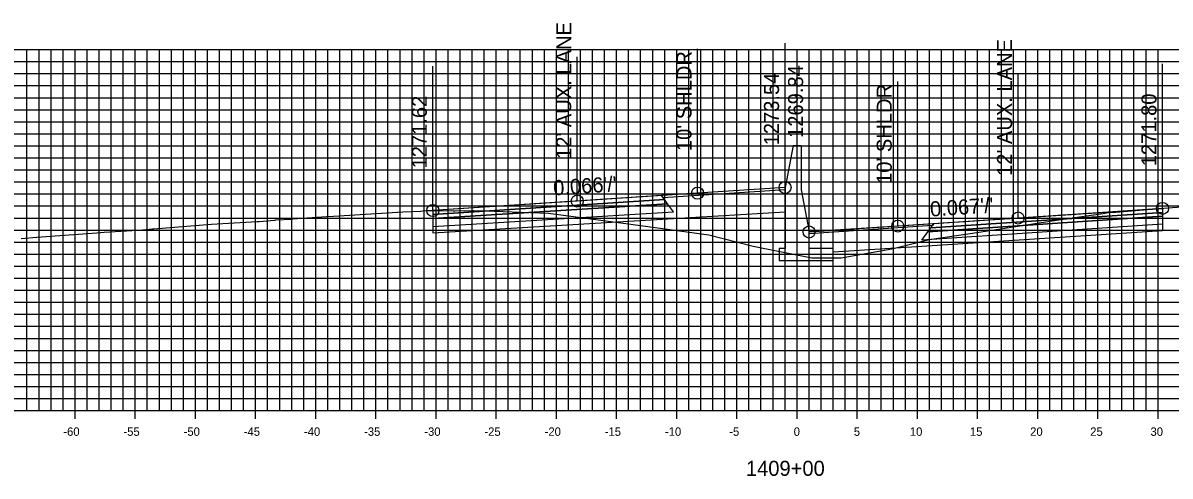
# Model space of a CAD drawing. Extents: x 674939 to 678919, y 750652 to 765176.
# Drawn here: x 678674.2 to 678769.5, y 756972.1 to 757009.8 of the extents above; entities that cross this region are included whole.
import ezdxf

# ---------------------------------------------------------------- set-up
doc = ezdxf.new("R2010")
doc.units = 0
for name, color, linetype in [('Level 10', 7, 'Continuous'), ('Level 17', 7, 'Continuous'), ('Level 18', 7, 'Continuous'), ('Level 19', 7, 'Continuous'), ('Level 20', 7, 'Continuous'), ('Level 22', 7, 'Continuous'), ('Level 23', 7, 'Continuous'), ('Level 4', 7, 'Continuous'), ('Level 8', 7, 'Continuous'), ('Level 9', 7, 'Continuous')]:
    doc.layers.add(name, color=color, linetype=linetype)

msp = doc.modelspace()

# ---------------------------------------------------------------- linework, layer by layer
at = {"layer": 'Level 10'}
msp.add_lwpolyline([(678674.062, 756991.841), (678675.349, 756991.959), (678680.328, 756992.33), (678680.953, 756992.377), (678683.72, 756992.548), (678683.843, 756992.555), (678684.977, 756992.645), (678685.014, 756992.649), (678685.068, 756992.654), (678689.854, 756993.036), (678690.331, 756993.071), (678693.665, 756993.265), (678693.841, 756993.275), (678695.139, 756993.383), (678695.211, 756993.39), (678696.51, 756993.464), (678696.568, 756993.466), (678696.625, 756993.473), (678699.412, 756993.667), (678699.992, 756993.703), (678705.756, 756994.062), (678707.248, 756994.131), (678707.438, 756994.142), (678707.81, 756994.17), (678708.247, 756994.172), (678708.262, 756994.172), (678708.384, 756994.172), (678708.45, 756994.169), (678709.943, 756994.142), (678710.09, 756994.144), (678711.583, 756994.174), (678711.645, 756994.174), (678712.578, 756994.16), (678713.349, 756994.132), (678717.869, 756993.963), (678724.923, 756993.005), (678731.198, 756992.143), (678734.872, 756991.203), (678739.768, 756990.235), (678740.994, 756990.237), (678742.188, 756990.239), (678746.404, 756990.995), (678749.515, 756991.754), (678753.117, 756992.305), (678760.826, 756993.489), (678763.767, 756993.9), (678764.58, 756994.027), (678764.903, 756994.043), (678765.031, 756994.043), (678766.651, 756994.185), (678766.993, 756994.21), (678768.291, 756994.306), (678768.555, 756994.325), (678768.823, 756994.344), (678768.9, 756994.353), (678769.01, 756994.365), (678774.136, 756994.749)], dxfattribs=at)
at = {"layer": 'Level 17'}
for points in [[(678738.203, 756999.589), (678737.533, 756996.089)], [(678738.203, 756999.589), (678738.203, 756999.589)], [(678738.203, 756999.589), (678738.863, 756999.589)], [(678738.863, 756999.589), (678738.863, 756995.89)], [(678737.533, 756996.089), (678737.533, 756991.015), (678737.033, 756991.015), (678737.033, 756990.015), (678741.533, 756990.015), (678741.533, 756991.015), (678739.533, 756991.015), (678739.533, 756992.39)], [(678738.863, 756995.89), (678739.533, 756992.39)]]:
    msp.add_lwpolyline(points, dxfattribs=at)
at = {"layer": 'Level 18'}
for points in [[(678737.533, 756996.089), (678730.262, 756995.613), (678720.262, 756994.958), (678708.262, 756994.172)], [(678768.9, 756994.353), (678756.9, 756993.551), (678746.9, 756992.883), (678739.533, 756992.39)]]:
    msp.add_lwpolyline(points, dxfattribs=at)
for points in [[(678727.379, 756995.256), (678737.533, 756995.929), (678737.533, 756996.089), (678727.262, 756995.416)], [(678708.262, 756994.172), (678708.262, 756993.842), (678727.512, 756995.076), (678727.262, 756995.416)], [(678768.9, 756994.353), (678768.9, 756994.023), (678749.65, 756992.743), (678749.9, 756993.083)], [(678749.782, 756992.923), (678739.533, 756992.23), (678739.533, 756992.39), (678749.9, 756993.083)]]:
    msp.add_lwpolyline(points, close=True, dxfattribs=at)
at = {"layer": 'Level 19'}
for points in [[(678708.262, 756993.842), (678708.262, 756993.512), (678727.762, 756994.736), (678727.512, 756995.076)], [(678708.262, 756993.512), (678708.262, 756992.852), (678728.262, 756994.056), (678727.762, 756994.736)], [(678768.9, 756993.693), (678768.9, 756993.033), (678748.9, 756991.723), (678749.4, 756992.403)], [(678768.9, 756994.023), (678768.9, 756993.693), (678749.4, 756992.403), (678749.65, 756992.743)]]:
    msp.add_lwpolyline(points, close=True, dxfattribs=at)
for points in [[(678708.262, 756992.852), (678708.262, 756992.312), (678728.262, 756993.516)], [(678728.262, 756993.516), (678737.533, 756994.075)], [(678768.9, 756993.033), (678768.902, 756992.493), (678748.9, 756991.183)], [(678748.9, 756991.183), (678741.533, 756990.701)]]:
    msp.add_lwpolyline(points, dxfattribs=at)
at = {"layer": 'Level 20'}
for p, q in [((678638.533, 757007.551), (678838.533, 757007.551)), ((678674.533, 756977.551), (678674.533, 757007.551)), ((678675.533, 756977.551), (678675.533, 757007.551)), ((678676.533, 756977.551), (678676.533, 757007.551)), ((678677.533, 756977.551), (678677.533, 757007.551)), ((678678.533, 756977.551), (678678.533, 757007.551)), ((678679.533, 756977.551), (678679.533, 757007.551)), ((678680.533, 756977.551), (678680.533, 757007.551)), ((678681.533, 756977.551), (678681.533, 757007.551)), ((678682.533, 756977.551), (678682.533, 757007.551)), ((678683.533, 756977.551), (678683.533, 757007.551)), ((678684.533, 756977.551), (678684.533, 757007.551)), ((678685.533, 756977.551), (678685.533, 757007.551)), ((678686.533, 756977.551), (678686.533, 757007.551)), ((678687.533, 756977.551), (678687.533, 757007.551)), ((678688.533, 756977.551), (678688.533, 757007.551)), ((678689.533, 756977.551), (678689.533, 757007.551)), ((678690.533, 756977.551), (678690.533, 757007.551)), ((678691.533, 756977.551), (678691.533, 757007.551)), ((678692.533, 756977.551), (678692.533, 757007.551)), ((678693.533, 756977.551), (678693.533, 757007.551)), ((678694.533, 756977.551), (678694.533, 757007.551)), ((678695.533, 756977.551), (678695.533, 757007.551)), ((678696.533, 756977.551), (678696.533, 757007.551)), ((678697.533, 756977.551), (678697.533, 757007.551)), ((678698.533, 756977.551), (678698.533, 757007.551)), ((678699.533, 756977.551), (678699.533, 757007.551)), ((678700.533, 756977.551), (678700.533, 757007.551)), ((678701.533, 756977.551), (678701.533, 757007.551)), ((678702.533, 756977.551), (678702.533, 757007.551)), ((678703.533, 756977.551), (678703.533, 757007.551)), ((678704.533, 756977.551), (678704.533, 757007.551)), ((678705.533, 756977.551), (678705.533, 757007.551)), ((678706.533, 756977.551), (678706.533, 757007.551)), ((678707.533, 756977.551), (678707.533, 757007.551)), ((678708.533, 756977.551), (678708.533, 757007.551)), ((678709.533, 756977.551), (678709.533, 757007.551)), ((678710.533, 756977.551), (678710.533, 757007.551)), ((678711.533, 756977.551), (678711.533, 757007.551)), ((678712.533, 756977.551), (678712.533, 757007.551)), ((678713.533, 756977.551), (678713.533, 757007.551)), ((678714.533, 756977.551), (678714.533, 757007.551)), ((678715.533, 756977.551), (678715.533, 757007.551)), ((678716.533, 756977.551), (678716.533, 757007.551)), ((678717.533, 756977.551), (678717.533, 757007.551)), ((678718.533, 756977.551), (678718.533, 757007.551)), ((678719.533, 756977.551), (678719.533, 757007.551)), ((678720.533, 756977.551), (678720.533, 757007.551)), ((678721.533, 756977.551), (678721.533, 757007.551)), ((678722.533, 756977.551), (678722.533, 757007.551)), ((678723.533, 756977.551), (678723.533, 757007.551)), ((678724.533, 756977.551), (678724.533, 757007.551)), ((678725.533, 756977.551), (678725.533, 757007.551)), ((678726.533, 756977.551), (678726.533, 757007.551)), ((678727.533, 756977.551), (678727.533, 757007.551)), ((678728.533, 756977.551), (678728.533, 757007.551)), ((678729.533, 756977.551), (678729.533, 757007.551)), ((678730.533, 756977.551), (678730.533, 757007.551)), ((678731.533, 756977.551), (678731.533, 757007.551)), ((678732.533, 756977.551), (678732.533, 757007.551)), ((678733.533, 756977.551), (678733.533, 757007.551)), ((678734.533, 756977.551), (678734.533, 757007.551)), ((678735.533, 756977.551), (678735.533, 757007.551)), ((678736.533, 756977.551), (678736.533, 757007.551)), ((678737.533, 756977.551), (678737.533, 757007.551)), ((678738.533, 756977.551), (678738.533, 757007.551)), ((678739.533, 756977.551), (678739.533, 757007.551)), ((678740.533, 756977.551), (678740.533, 757007.551)), ((678741.533, 756977.551), (678741.533, 757007.551)), ((678742.533, 756977.551), (678742.533, 757007.551)), ((678743.533, 756977.551), (678743.533, 757007.551)), ((678744.533, 756977.551), (678744.533, 757007.551)), ((678745.533, 756977.551), (678745.533, 757007.551)), ((678746.533, 756977.551), (678746.533, 757007.551)), ((678747.533, 756977.551), (678747.533, 757007.551)), ((678748.533, 756977.551), (678748.533, 757007.551)), ((678749.533, 756977.551), (678749.533, 757007.551)), ((678750.533, 756977.551), (678750.533, 757007.551)), ((678751.533, 756977.551), (678751.533, 757007.551)), ((678752.533, 756977.551), (678752.533, 757007.551)), ((678753.533, 756977.551), (678753.533, 757007.551)), ((678754.533, 756977.551), (678754.533, 757007.551)), ((678755.533, 756977.551), (678755.533, 757007.551)), ((678756.533, 756977.551), (678756.533, 757007.551)), ((678757.533, 756977.551), (678757.533, 757007.551)), ((678758.533, 756977.551), (678758.533, 757007.551)), ((678759.533, 756977.551), (678759.533, 757007.551)), ((678760.533, 756977.551), (678760.533, 757007.551)), ((678761.533, 756977.551), (678761.533, 757007.551)), ((678762.533, 756977.551), (678762.533, 757007.551)), ((678763.533, 756977.551), (678763.533, 757007.551)), ((678764.533, 756977.551), (678764.533, 757007.551)), ((678765.533, 756977.551), (678765.533, 757007.551)), ((678766.533, 756977.551), (678766.533, 757007.551)), ((678767.533, 756977.551), (678767.533, 757007.551)), ((678768.533, 756977.551), (678768.533, 757007.551)), ((678638.533, 757006.551), (678838.533, 757006.551)), ((678638.533, 757005.551), (678838.533, 757005.551)), ((678638.533, 757004.551), (678838.533, 757004.551)), ((678638.533, 757003.551), (678838.533, 757003.551)), ((678638.533, 757002.551), (678838.533, 757002.551)), ((678638.533, 757001.551), (678838.533, 757001.551)), ((678638.533, 757000.551), (678838.533, 757000.551)), ((678638.533, 756999.551), (678838.533, 756999.551)), ((678638.533, 756998.551), (678838.533, 756998.551)), ((678638.533, 756997.551), (678838.533, 756997.551)), ((678638.533, 756996.551), (678838.533, 756996.551)), ((678638.533, 756995.551), (678838.533, 756995.551)), ((678638.533, 756994.551), (678838.533, 756994.551)), ((678638.533, 756993.551), (678838.533, 756993.551)), ((678638.533, 756992.551), (678838.533, 756992.551)), ((678638.533, 756991.551), (678838.533, 756991.551)), ((678638.533, 756990.551), (678838.533, 756990.551)), ((678638.533, 756989.551), (678838.533, 756989.551)), ((678638.533, 756988.551), (678838.533, 756988.551)), ((678638.533, 756987.551), (678838.533, 756987.551)), ((678638.533, 756986.551), (678838.533, 756986.551)), ((678638.533, 756985.551), (678838.533, 756985.551)), ((678638.533, 756984.551), (678838.533, 756984.551)), ((678638.533, 756983.551), (678838.533, 756983.551)), ((678638.533, 756982.551), (678838.533, 756982.551)), ((678638.533, 756981.551), (678838.533, 756981.551)), ((678638.533, 756980.551), (678838.533, 756980.551)), ((678638.533, 756979.551), (678838.533, 756979.551)), ((678638.533, 756978.551), (678838.533, 756978.551)), ((678638.533, 756977.551), (678838.533, 756977.551))]:
    msp.add_line(p, q, dxfattribs=at)
at = {"layer": 'Level 23'}
for p, q in [((678730.262, 756995.613), (678730.262, 757007.613)), ((678737.533, 756996.089), (678737.533, 757008.089)), ((678720.262, 756994.958), (678720.262, 757006.958)), ((678708.262, 756994.172), (678708.262, 757006.172)), ((678756.9, 756993.551), (678756.9, 757005.551)), ((678768.9, 756994.353), (678768.9, 757006.353)), ((678746.9, 756992.883), (678746.9, 757004.883)), ((678739.533, 756992.39), (678739.533, 757004.39))]:
    msp.add_line(p, q, dxfattribs=at)
at = {"layer": 'Level 4'}
for centre in [(678730.262, 756995.613), (678737.533, 756996.089), (678720.262, 756994.958), (678708.262, 756994.172), (678768.9, 756994.353), (678746.9, 756992.883), (678756.9, 756993.551), (678739.533, 756992.39)]:
    msp.add_circle(centre, 0.5, dxfattribs=at)
at = {"layer": 'Level 8'}
for p, q in [((678678.533, 756976.851), (678678.533, 756978.251)), ((678683.533, 756976.851), (678683.533, 756978.251)), ((678688.533, 756976.851), (678688.533, 756978.251)), ((678693.533, 756976.851), (678693.533, 756978.251)), ((678698.533, 756976.851), (678698.533, 756978.251)), ((678703.533, 756976.851), (678703.533, 756978.251)), ((678708.533, 756976.851), (678708.533, 756978.251)), ((678713.533, 756976.851), (678713.533, 756978.251)), ((678718.533, 756976.851), (678718.533, 756978.251)), ((678723.533, 756976.851), (678723.533, 756978.251)), ((678728.533, 756976.851), (678728.533, 756978.251)), ((678733.533, 756976.851), (678733.533, 756978.251)), ((678738.533, 756976.851), (678738.533, 756978.251)), ((678743.533, 756976.851), (678743.533, 756978.251)), ((678748.533, 756976.851), (678748.533, 756978.251)), ((678753.533, 756976.851), (678753.533, 756978.251)), ((678758.533, 756976.851), (678758.533, 756978.251)), ((678763.533, 756976.851), (678763.533, 756978.251)), ((678768.533, 756976.851), (678768.533, 756978.251)), ((678638.533, 756977.551), (678838.533, 756977.551))]:
    msp.add_line(p, q, dxfattribs=at)

# ---------------------------------------------------------------- texts
at = {"layer": 'Level 22'}
for s, rotation, p in [("0.066'/'", 3.74812, (678718.305, 756995.431)), ("0.067'/'", 3.82365, (678749.624, 756993.666))]:
    msp.add_text(s, height=1.25, rotation=rotation, dxfattribs=at).set_placement(p)
at = {"layer": 'Level 23'}
for s, p in [("12' AUX. LANE", (678719.762, 756998.458)), ("12' AUX. LANE", (678756.4, 756997.051)), ("10' SHLDR", (678729.762, 756999.113)), ('1273.54', (678737.033, 756999.589)), ('1269.84', (678739.033, 757000.206)), ("10' SHLDR", (678746.4, 756996.383)), ('1271.62', (678707.762, 756997.672)), ('1271.80', (678768.4, 756997.853))]:
    msp.add_text(s, height=1.25, rotation=90, dxfattribs=at).set_placement(p)
at = {"layer": 'Level 9'}
for s, height, p in [('-60', 0.7, (678677.552, 756975.451)), ('-55', 0.7, (678682.546, 756975.451)), ('-50', 0.7, (678687.552, 756975.451)), ('-45', 0.7, (678692.546, 756975.451)), ('-40', 0.7, (678697.552, 756975.451)), ('-35', 0.7, (678702.546, 756975.451)), ('-30', 0.7, (678707.552, 756975.451)), ('-25', 0.7, (678712.546, 756975.451)), ('-20', 0.7, (678717.552, 756975.451)), ('-15', 0.7, (678722.546, 756975.451)), ('-10', 0.7, (678727.552, 756975.451)), ('-5', 0.7, (678732.896, 756975.451)), ('0', 0.7, (678738.252, 756975.451)), ('5', 0.7, (678743.246, 756975.451)), ('10', 0.7, (678747.902, 756975.451)), ('15', 0.7, (678752.896, 756975.451)), ('20', 0.7, (678757.902, 756975.451)), ('25', 0.7, (678762.896, 756975.451)), ('30', 0.7, (678767.902, 756975.451)), ('1409+00', 1.25, (678734.281, 756972.126))]:
    msp.add_text(s, height=height, dxfattribs=at).set_placement(p)

doc.saveas('drawing.dxf')
